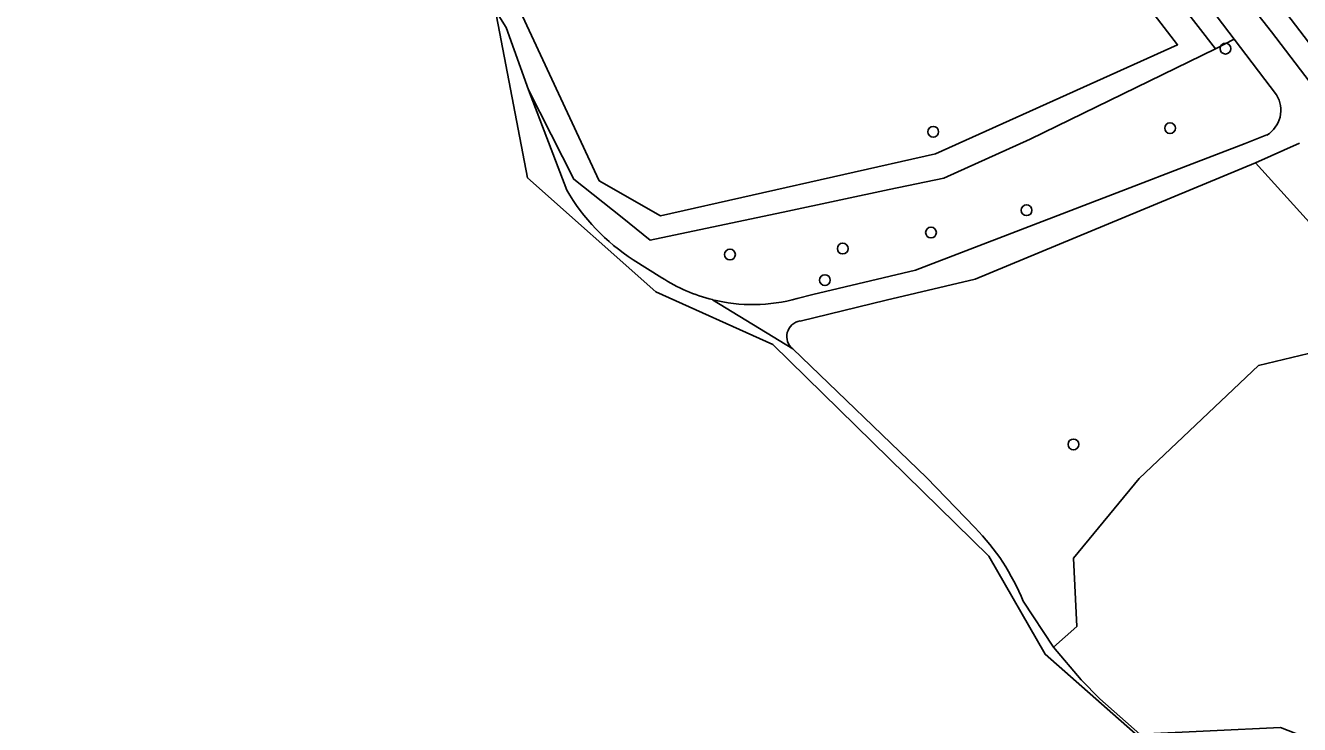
# Model space of a CAD drawing. Extents: x 158031 to 159244, y 380104 to 381214.
# Drawn here: x 158370.6 to 158485.7, y 380305 to 380368.1 of the extents above; entities that cross this region are included whole.
import ezdxf

# ---------------------------------------------------------------- set-up
doc = ezdxf.new("R2010")
doc.units = 0
for name, color, linetype in [('IMGEO_Boom', 7, 'Continuous'), ('IMGEO_Gemengd_bos', 7, 'Continuous'), ('IMGEO_Groenvoorziening', 7, 'Continuous'), ('IMGEO_Haag', 7, 'Continuous'), ('IMGEO_Hek', 7, 'Continuous'), ('IMGEO_Loofbos', 7, 'Continuous'), ('IMGEO_Voetpad_halfverhard', 7, 'Continuous')]:
    doc.layers.add(name, color=color, linetype=linetype)

msp = doc.modelspace()

# ---------------------------------------------------------------- linework, layer by layer
at = {"layer": 'IMGEO_Boom'}
for centre in [(158478.96, 380366.02), (158452.56, 380358.51), (158473.96, 380358.84), (158460.99, 380351.43), (158452.36, 380349.42), (158444.39, 380347.97), (158434.2, 380347.43), (158442.77, 380345.12), (158465.23, 380330.29)]:
    msp.add_circle(centre, 0.489, dxfattribs=at)
at = {"layer": 'IMGEO_Gemengd_bos'}
for points in [[(158460.7, 380316.13), (158463.43, 380311.98), (158465.52, 380313.85), (158465.22, 380320.01), (158471.17, 380327.22), (158481.95, 380337.41), (158486.45, 380338.51), (158492.41, 380331.89), (158500, 380326.19), (158505.3, 380322.21), (158508.74, 380325.72), (158500, 380335.46), (158481.68, 380355.7), (158456.36, 380345.22), (158448.32, 380343.3), (158440.54, 380341.43)], [(158439.88, 380338.91), (158451.94, 380327.29), (158456.34, 380322.75)]]:
    msp.add_lwpolyline(points, dxfattribs=at)
for centre, radius, start, end in [((158440.75, 380340.03), 1.42, 98.4073, 232.2936), ((158441.83, 380308.47), 20.36, 22.0974, 44.5491)]:
    msp.add_arc(centre, radius, start, end, dxfattribs=at)
at = {"layer": 'IMGEO_Groenvoorziening'}
for points in [[(158406.5, 380434.82), (158420.81, 380424.7), (158437.11, 380417.14), (158452.23, 380407.21), (158454.52, 380404.64), (158456.03, 380402.9), (158463.27, 380393.14), (158464.95, 380390.6), (158483.13, 380367.54), (158490.03, 380358.5), (158500, 380343.81), (158504.06, 380337.83), (158522.9, 380314.99)], [(158409.97, 380374.34), (158413.97, 380367.94), (158415.99, 380362.3), (158420.08, 380354.23), (158424.45, 380350.79), (158426.98, 380348.72), (158439.43, 380351.36), (158448.58, 380353.29), (158453.53, 380354.34), (158461.31, 380357.85), (158478.06, 380366.01), (158448.92, 380403.57)], [(158451.44, 380396.52), (158474.64, 380366.37), (158452.77, 380356.51), (158427.93, 380350.94), (158422.37, 380354.09), (158413.61, 380372.93)], [(158413.61, 380372.93), (158422.37, 380354.09), (158427.93, 380350.94), (158452.77, 380356.51), (158474.64, 380366.37), (158451.44, 380396.52)], [(158483.57, 380361.84), (158479.75, 380366.86), (158478.06, 380366.01), (158461.31, 380357.85), (158453.53, 380354.34), (158448.58, 380353.29), (158439.43, 380351.36), (158426.98, 380348.72), (158424.45, 380350.79), (158420.08, 380354.23), (158415.99, 380362.3), (158419.45, 380353.25)], [(158440.28, 380343.47), (158441.7, 380343.81), (158450.96, 380346.01), (158469.93, 380353.31), (158475.57, 380355.48), (158480.73, 380357.47)], [(158485.65, 380357.5), (158481.68, 380355.7), (158500, 380335.46), (158508.74, 380325.72), (158505.3, 380322.21), (158500, 380326.19), (158492.41, 380331.89), (158486.45, 380338.51), (158481.95, 380337.41), (158471.17, 380327.22), (158465.22, 380320.01), (158465.52, 380313.85), (158463.43, 380311.98), (158465.92, 380309.04), (158467.6, 380307.32), (158471.22, 380304.13), (158483.92, 380304.74), (158488.63, 380302.91), (158492.21, 380298.42), (158489.38, 380288.49), (158486.14, 380286.42), (158486.31, 380285.08), (158486.9, 380271.66)], [(158480.73, 380357.47), (158482.71, 380358.23)], [(158425.46, 380346.94), (158428.05, 380345.33)]]:
    msp.add_lwpolyline(points, dxfattribs=at)
for points in [[(158435.47, 380415.56), (158419.32, 380423.46), (158417.19, 380424.67), (158408.21, 380431.45), (158408.59, 380413.96), (158411.27, 380414.22), (158446.67, 380404.02), (158445.94, 380401.79), (158446.53, 380401.63), (158447.57, 380401.34), (158448.92, 380403.57), (158478.06, 380366.01), (158479.75, 380366.86), (158451.07, 380404.54), (158450.43, 380405.14)], [(158504.92, 380370.93), (158515.62, 380357.8), (158519.47, 380348.39), (158517.45, 380342.91), (158512.61, 380339.42), (158523.74, 380324.89), (158522.04, 380318.79), (158519.94, 380319.89), (158521.17, 380324.35), (158510.99, 380338.11), (158509.28, 380336.79), (158482.95, 380371.24), (158489.65, 380380.32), (158493.63, 380380.76), (158496.97, 380378.21)]]:
    msp.add_lwpolyline(points, close=True, dxfattribs=at)
for centre, radius, start, end in [((158481.35, 380360.46), 2.62, 301.3085, 31.6304), ((158435.4, 380362.44), 18.4, 209.9406, 237.3353), ((158436.22, 380357.97), 15.05, 237.1077, 256.1322), ((158436.23, 380357.99), 15.08, 256.1295, 285.5752)]:
    msp.add_arc(centre, radius, start, end, dxfattribs=at)
at = {"layer": 'IMGEO_Haag'}
for points in [[(158409.97, 380374.34), (158413.97, 380367.94), (158415.99, 380362.3), (158420.08, 380354.23), (158424.45, 380350.79), (158426.98, 380348.72), (158439.43, 380351.36), (158448.58, 380353.29), (158453.53, 380354.34), (158461.31, 380357.85), (158478.06, 380366.01), (158448.92, 380403.57)], [(158451.44, 380396.52), (158474.64, 380366.37), (158452.77, 380356.51), (158427.93, 380350.94), (158422.37, 380354.09), (158413.61, 380372.93)]]:
    msp.add_lwpolyline(points, dxfattribs=at)
at = {"layer": 'IMGEO_Hek'}
msp.add_lwpolyline([(158447.57, 380401.34), (158447.76, 380401.29), (158451.44, 380396.52), (158474.64, 380366.37), (158452.77, 380356.51), (158427.93, 380350.94), (158422.37, 380354.09), (158413.61, 380372.93)], dxfattribs=at)
at = {"layer": 'IMGEO_Loofbos'}
msp.add_lwpolyline([(158502.24, 380352.96), (158511.71, 380340.6), (158512.61, 380339.42), (158517.45, 380342.91), (158519.47, 380348.39), (158515.62, 380357.8), (158504.92, 380370.93), (158496.97, 380378.21), (158493.63, 380380.76), (158489.65, 380380.32), (158482.95, 380371.24), (158509.28, 380336.79), (158510.99, 380338.11), (158510.09, 380339.32), (158501, 380351.61), (158500.82, 380352.09), (158500.87, 380352.59)], dxfattribs=at)
at = {"layer": 'IMGEO_Voetpad_halfverhard'}
for points in [[(158522.9, 380314.99), (158504.06, 380337.83), (158500, 380343.81), (158490.03, 380358.5), (158483.13, 380367.54), (158464.95, 380390.6), (158463.27, 380393.14), (158456.03, 380402.9), (158454.52, 380404.64), (158452.23, 380407.21), (158437.11, 380417.14), (158420.81, 380424.7), (158406.5, 380434.82), (158405.57, 380433.43), (158408.21, 380431.45), (158417.19, 380424.67), (158419.32, 380423.46), (158435.47, 380415.56), (158450.43, 380405.14), (158451.07, 380404.54), (158479.75, 380366.86), (158483.57, 380361.84)], [(158419.45, 380353.25), (158415.99, 380362.3), (158413.97, 380367.94), (158409.97, 380374.34), (158406.57, 380378.99), (158404.76, 380380.88), (158383.41, 380395.83), (158380.5, 380397.86), (158371.26, 380404.33), (158370.56, 380403.24), (158370.56, 380403.24), (158405.47, 380378.83), (158413.11, 380368.96), (158415.92, 380354.36), (158427.5, 380344.05), (158438.08, 380339.3), (158457.58, 380320.19), (158462.66, 380311.35), (158481.25, 380294.98), (158484.4, 380289.22), (158485.47, 380268.4), (158472.87, 380254.97)], [(158482.71, 380358.23), (158480.73, 380357.47), (158475.57, 380355.48), (158469.93, 380353.31), (158450.96, 380346.01), (158441.7, 380343.81), (158440.28, 380343.47)], [(158481.68, 380355.7), (158485.65, 380357.5)], [(158440.54, 380341.43), (158448.32, 380343.3), (158456.36, 380345.22), (158481.68, 380355.7)], [(158428.05, 380345.33), (158425.46, 380346.94)], [(158432.61, 380343.35), (158439.88, 380338.91)], [(158456.34, 380322.75), (158451.94, 380327.29), (158439.88, 380338.91), (158432.61, 380343.35)], [(158478.45, 380298.53), (158474.28, 380301.9), (158471.22, 380304.13), (158467.6, 380307.32), (158465.92, 380309.04), (158463.43, 380311.98), (158460.7, 380316.13)]]:
    msp.add_lwpolyline(points, dxfattribs=at)
for centre, radius, start, end in [((158481.35, 380360.46), 2.62, 301.3085, 31.6304), ((158435.4, 380362.44), 18.4, 209.9406, 237.3353), ((158436.22, 380357.97), 15.05, 237.1077, 256.1322), ((158436.23, 380357.99), 15.08, 256.1295, 285.5752), ((158440.75, 380340.03), 1.42, 98.4073, 232.2936), ((158441.83, 380308.47), 20.36, 22.0974, 44.5491)]:
    msp.add_arc(centre, radius, start, end, dxfattribs=at)

doc.saveas('drawing.dxf')
